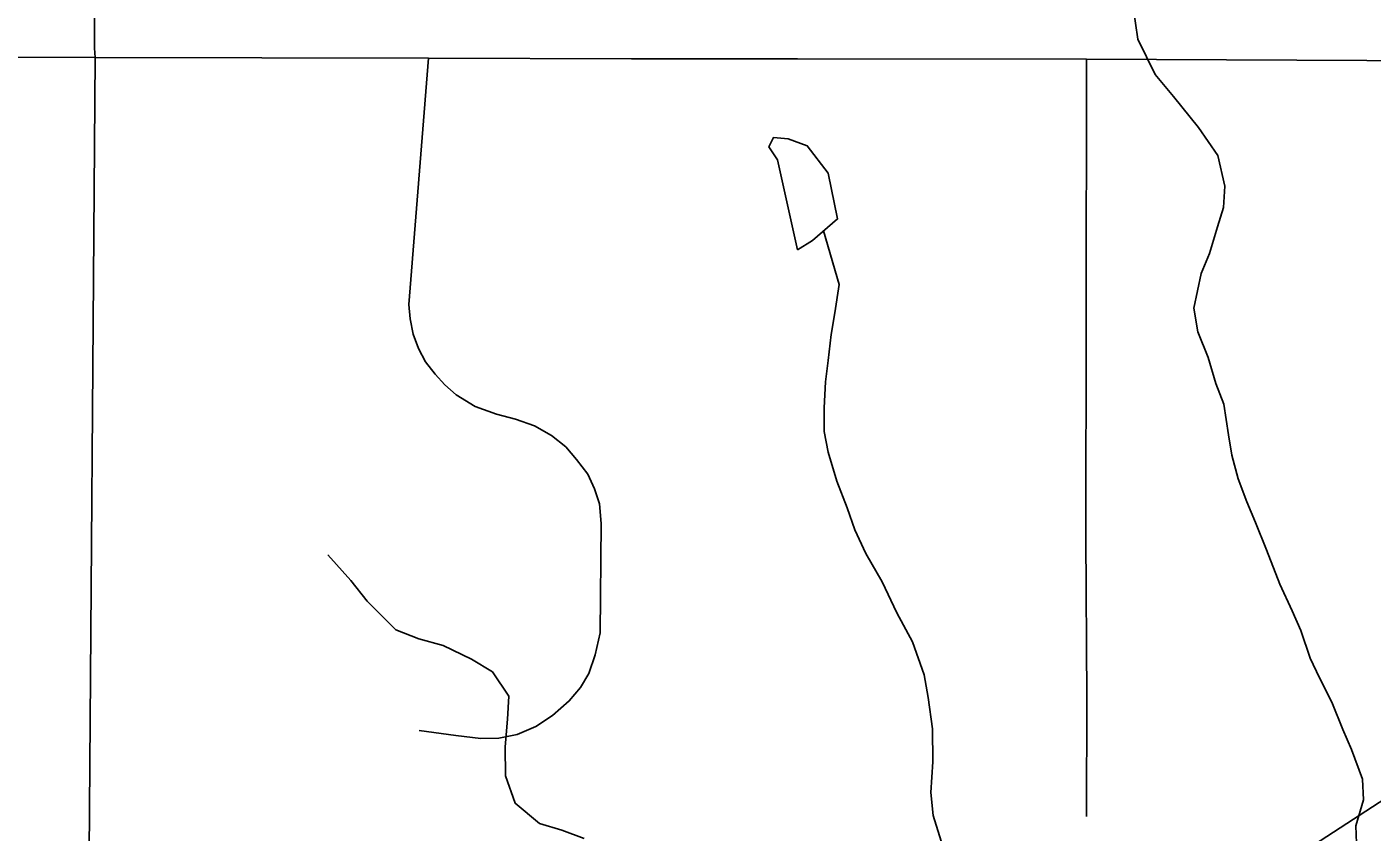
# Model space of a CAD drawing. Extents: x 0 to 34, y 0 to 22.
# Drawn here: x 4.531 to 5.199, y 16.985 to 17.385 of the extents above; entities that cross this region are included whole.
import ezdxf

# ---------------------------------------------------------------- set-up
doc = ezdxf.new("R2010")
doc.units = 0
for name, color, linetype in [('GM_X_City_Street', 7, 'Continuous'), ('GM_X_Interstate_Route', 7, 'Continuous'), ('GM_X_Minor_Lake', 7, 'Continuous'), ('GM_X_Minor_River', 7, 'Continuous')]:
    doc.layers.add(name, color=color, linetype=linetype)

msp = doc.modelspace()

# ---------------------------------------------------------------- linework, layer by layer
at = {"layer": 'GM_X_City_Street'}
for points in [[(4.56189, 16.95235), (4.56501, 17.36967), (4.56469, 17.37441), (4.56564, 17.67823), (4.56596, 17.78513), (4.56708, 17.92797), (4.56819, 18.0371), (4.56851, 18.16054), (4.56819, 18.29543), (4.56839, 18.44246)], [(4.31437, 17.37101), (4.40106, 17.37038), (4.56501, 17.36967), (4.7306, 17.36932), (4.83129, 17.369), (4.91369, 17.369), (5.05717, 17.36884), (5.2312, 17.36805), (5.51323, 17.36773), (5.65831, 17.36685)], [(4.72599, 17.03543), (4.74412, 17.03288), (4.75653, 17.03145), (4.76544, 17.03161), (4.7745, 17.03336), (4.78389, 17.03734), (4.79216, 17.04275), (4.80043, 17.05006), (4.806, 17.05674), (4.81014, 17.06374), (4.81332, 17.07297), (4.8157, 17.08395), (4.81634, 17.13819), (4.81539, 17.14805), (4.813, 17.15537), (4.80966, 17.16269), (4.8068, 17.16634), (4.80409, 17.17), (4.79868, 17.17621), (4.79168, 17.18193), (4.78325, 17.18671), (4.77371, 17.19005), (4.76432, 17.19259), (4.75367, 17.19625), (4.74428, 17.20214), (4.73871, 17.20707), (4.73378, 17.21247), (4.72901, 17.21852), (4.72551, 17.2252), (4.72297, 17.2322), (4.72137, 17.23983), (4.72074, 17.24699), (4.7306, 17.36932)], [(5.05717, 16.99264), (5.05733, 17.05165), (5.05685, 17.13135), (5.05701, 17.23872), (5.05717, 17.36884)]]:
    msp.add_lwpolyline(points, dxfattribs=at)
at = {"layer": 'GM_X_Interstate_Route'}
msp.add_lwpolyline([(4.88645, 16.79425), (4.99423, 16.86409), (5.23513, 17.0208), (5.35959, 17.10189), (5.45732, 17.16562), (5.53415, 17.21643), (5.59262, 17.25429), (5.64231, 17.28592), (5.76487, 17.36551), (5.82376, 17.40339), (5.95934, 17.4935), (6.08088, 17.57074), (6.11152, 17.59095), (6.19351, 17.64368), (6.26838, 17.69299), (6.30503, 17.71485), (6.32506, 17.72681), (6.34907, 17.74007), (6.389, 17.75876), (6.41483, 17.76873), (6.45053, 17.78096), (6.48381, 17.79091)], dxfattribs=at)
at = {"layer": 'GM_X_Minor_Lake'}
for points in [[(4.91371, 17.27416), (4.92126, 17.27879), (4.93368, 17.28955), (4.92892, 17.3123), (4.91855, 17.32588), (4.90904, 17.32921), (4.90182, 17.3299), (4.89959, 17.32532), (4.90382, 17.3189)], [(4.90382, 17.3189), (4.91371, 17.27416)]]:
    msp.add_lwpolyline(points, dxfattribs=at)
at = {"layer": 'GM_X_Minor_River'}
for points in [[(5.19151, 16.97506), (5.19102, 16.98798), (5.1947, 17.00093), (5.19422, 17.01119), (5.18878, 17.02595), (5.18452, 17.03579), (5.17908, 17.04942), (5.1729, 17.06152), (5.16826, 17.07136), (5.16359, 17.08499), (5.15932, 17.09483), (5.15313, 17.10807), (5.14653, 17.12511), (5.14109, 17.13874), (5.13683, 17.14896), (5.13255, 17.16032), (5.12941, 17.17207), (5.1278, 17.18231), (5.12539, 17.19749), (5.1215, 17.20771), (5.11759, 17.22059), (5.11254, 17.23346), (5.11054, 17.24523), (5.11418, 17.26236), (5.11827, 17.27228), (5.12232, 17.28561), (5.12527, 17.29514), (5.12593, 17.30579), (5.12238, 17.32095), (5.11277, 17.33492), (5.10049, 17.35038), (5.09128, 17.36132), (5.08278, 17.37872), (5.08036, 17.39465)], [(4.98503, 16.98035), (4.98112, 16.99323), (4.97988, 17.00462), (4.98088, 17.01983), (4.98073, 17.03616), (4.97869, 17.05172), (4.9767, 17.0631), (4.97086, 17.07939), (4.96314, 17.09375), (4.95579, 17.10926), (4.94769, 17.12325), (4.94228, 17.13498), (4.93838, 17.14596), (4.93333, 17.15921), (4.92903, 17.17361), (4.92704, 17.18385), (4.92693, 17.19563), (4.92758, 17.20855), (4.929, 17.2192), (4.9304, 17.23214), (4.9322, 17.24279), (4.93435, 17.25687), (4.92672, 17.28352)], [(4.8078, 16.98173), (4.79675, 16.9858), (4.78572, 16.98912), (4.77349, 16.99926), (4.76881, 17.0129), (4.76868, 17.02734), (4.7697, 17.04103), (4.77035, 17.05243), (4.76227, 17.06451), (4.75197, 17.07088), (4.73787, 17.07758), (4.7257, 17.08089), (4.71427, 17.08534), (4.7001, 17.09965), (4.69204, 17.10983), (4.68054, 17.12264)]]:
    msp.add_lwpolyline(points, dxfattribs=at)

doc.saveas('drawing.dxf')
